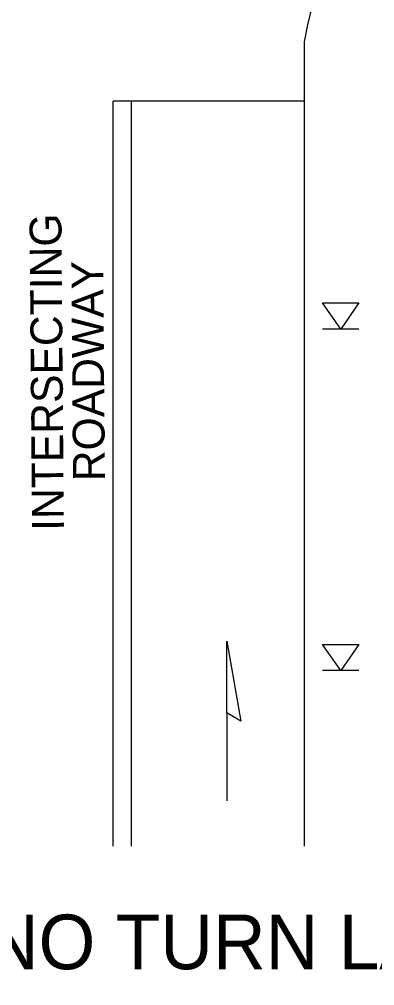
# Model space of a CAD drawing. Extents: x 99958 to 100176, y 99935 to 100011.
# Drawn here: x 100123.446 to 100124.227, y 99971.6 to 99973.722 of the extents above; entities that cross this region are included whole.
import ezdxf

# ---------------------------------------------------------------- set-up
doc = ezdxf.new("R2010")
doc.units = 0
for name, color, linetype in [('RD_MK_LineDblYellowCenter', 7, 'Continuous'), ('RD_MK_LineEdgeWhite', 7, 'Continuous'), ('RD_MK_LineStop', 7, 'Continuous'), ('SH_DE_DetailBody1Text', 7, 'Continuous'), ('SH_DE_DetailHeading2Text', 7, 'Continuous'), ('TR_WZ_PortableSignMountBlk-Org', 7, 'Continuous'), ('TR_WZ_WorkZoneDetails', 7, 'Continuous')]:
    doc.layers.add(name, color=color, linetype=linetype)

msp = doc.modelspace()

# ---------------------------------------------------------------- linework, layer by layer
at = {"layer": 'RD_MK_LineDblYellowCenter'}
for p, q in [((100123.6519, 99971.9059), (100123.6519, 99973.5425)), ((100123.6919, 99971.9059), (100123.6919, 99973.5425))]:
    msp.add_line(p, q, dxfattribs=at)
at = {"layer": 'RD_MK_LineEdgeWhite'}
msp.add_line((100124.0719, 99973.6724), (100124.0719, 99971.9059), dxfattribs=at)
msp.add_arc((100124.9219, 99973.5319), 0.8615, 92.6555, 170.6116, dxfattribs=at)
at = {"layer": 'RD_MK_LineStop'}
msp.add_line((100124.0719, 99973.5425), (100123.6519, 99973.5425), dxfattribs=at)
at = {"layer": 'TR_WZ_PortableSignMountBlk-Org'}
for p, q in [((100124.1919, 99973.0416), (100124.1119, 99973.0416)), ((100124.1919, 99972.2916), (100124.1119, 99972.2916))]:
    msp.add_line(p, q, dxfattribs=at)
for points in [[(100124.152, 99973.0416), (100124.1119, 99973.0991), (100124.1919, 99973.0991)], [(100124.152, 99972.2916), (100124.1119, 99972.3491), (100124.1919, 99972.3491)]]:
    msp.add_lwpolyline(points, close=True, dxfattribs=at)
at = {"layer": 'TR_WZ_WorkZoneDetails'}
msp.add_line((100123.9015, 99972.1988), (100123.9015, 99972.0059), dxfattribs=at)
msp.add_lwpolyline([(100123.9015, 99972.356), (100123.9323, 99972.181), (100123.9015, 99972.1988)], close=True, dxfattribs=at)

# ---------------------------------------------------------------- texts
at = {"layer": 'SH_DE_DetailBody1Text'}
for s, p in [('INTERSECTING', (100123.5437, 99972.5989)), ('ROADWAY', (100123.6339, 99972.7079))]:
    msp.add_text(s, height=0.07, rotation=90.4626, dxfattribs=at).set_placement(p)
at = {"layer": 'SH_DE_DetailHeading2Text'}
msp.add_text('AT-GRADE INTERSECTION (NO TURN LANES): KEPT OPEN', height=0.12, rotation=360, dxfattribs=at).set_placement((100121.2057, 99971.6359))

doc.saveas('drawing.dxf')
